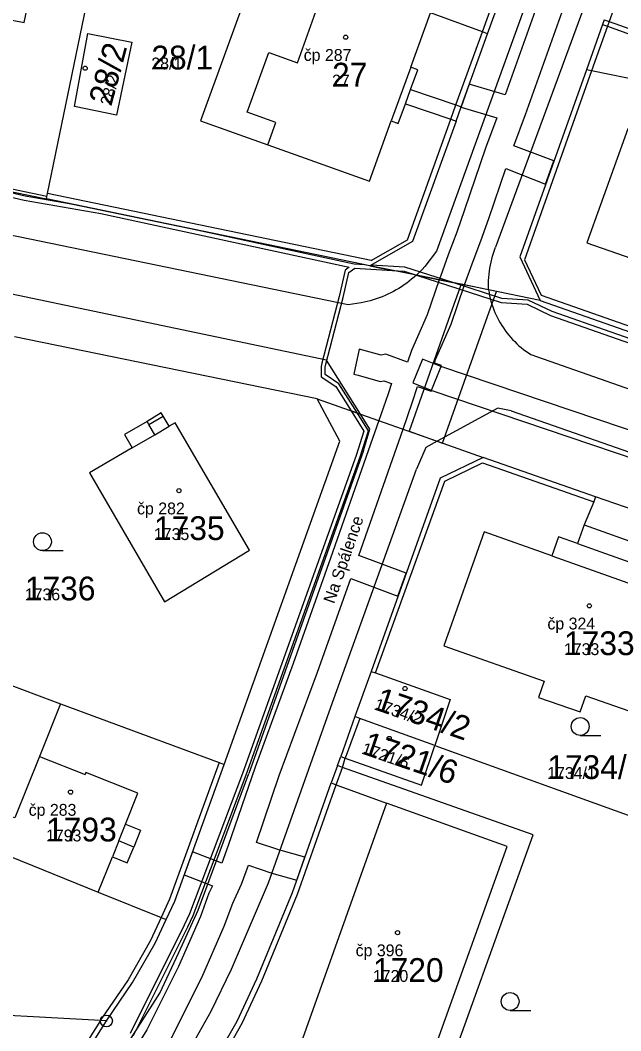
# Model space of a CAD drawing. Extents: x -763628 to -761565, y -976033 to -973833.
# Drawn here: x -762461.8 to -762411.2, y -975001.2 to -974916.1 of the extents above; entities that cross this region are included whole.
import ezdxf

# ---------------------------------------------------------------- set-up
doc = ezdxf.new("R2010")
doc.units = 0
for name, color, linetype in [('KN_cisla parcel 1000', 7, 'Continuous'), ('KN_cisla parcel 500', 7, 'Continuous'), ('KN_cisla popisna 500', 7, 'Continuous'), ('KN_hranice parcel', 7, 'Continuous'), ('KN_popisy', 7, 'Continuous'), ('KN_vecna bremena', 7, 'Continuous'), ('KN_vnitrni kresba parcel', 7, 'Continuous'), ('KN_znacky bodu BP', 7, 'Continuous'), ('KN_znacky budov', 7, 'Continuous'), ('KN_znacky kultur', 7, 'Continuous')]:
    doc.layers.add(name, color=color, linetype=linetype)

msp = doc.modelspace()

# ---------------------------------------------------------------- linework, layer by layer
at = {"layer": 'KN_hranice parcel'}
for p, q in [((-762412.75, -974916.47), (-762414.1, -974920.27)), ((-762412.61, -974916.07), (-762412.75, -974916.47)), ((-762477.75, -974927.38), (-762459.55, -974931.16)), ((-762432.32, -974936.79), (-762459.55, -974931.16)), ((-762417.98, -974939.72), (-762406.42, -974943.77)), ((-762436.75, -974948), (-762462.24, -974942.78)), ((-762413.33, -974956.23), (-762422.79, -974952.92)), ((-762407.98, -974958.1), (-762413.33, -974956.23)), ((-762467.66, -974970.21), (-762458.35, -974973.66)), ((-762432.23, -974970.94), (-762433.59, -974974.75)), ((-762433.59, -974974.75), (-762434.78, -974978.1)), ((-762426.86, -974977.18), (-762403.81, -974985.52)), ((-762435.06, -974978.88), (-762434.78, -974978.1)), ((-762435.06, -974978.88), (-762435.57, -974980.34))]:
    msp.add_line(p, q, dxfattribs=at)
for points in [[(-762475.93, -974919.52), (-762474.79, -974919.75), (-762474.81, -974919.85), (-762471.28, -974920.58), (-762471.27, -974920.48), (-762466.74, -974921.41), (-762466.76, -974921.51), (-762463.6, -974922.16), (-762462.95, -974919.01), (-762463.02, -974918.99), (-762462.43, -974916.1), (-762461.41, -974916.31), (-762461.05, -974914.57), (-762462.07, -974914.36), (-762462.04, -974914.21), (-762460.61, -974907.32), (-762471.03, -974905.2), (-762472.96, -974904.8)], [(-762422.42, -974917.24), (-762420.13, -974910.91), (-762419.7, -974909.69)], [(-762459.55, -974931.16), (-762459.51, -974930.94), (-762459.46, -974930.7), (-762455.32, -974910.72)], [(-762441.42, -974910.33), (-762442.27, -974912.68), (-762446.57, -974924.58), (-762440.92, -974926.61), (-762432.36, -974929.66), (-762430.52, -974924.59), (-762429.94, -974924.81), (-762429.34, -974923.14), (-762425.51, -974924.45), (-762425.07, -974924.6)], [(-762422.42, -974917.24), (-762422.86, -974917.09), (-762427.22, -974915.48), (-762435.78, -974912.35), (-762440.01, -974910.84), (-762441.42, -974910.33)], [(-762412.75, -974916.47), (-762412.33, -974916.62), (-762408.15, -974918.11), (-762402.38, -974920.16), (-762403.51, -974923.35), (-762409.27, -974921.28), (-762413.66, -974920.36), (-762414.1, -974920.27)], [(-762412.61, -974916.07), (-762412.19, -974916.22), (-762398.22, -974921.18)], [(-762453.65, -974924.11), (-762457.18, -974923.38), (-762456.06, -974917.21), (-762452.37, -974917.94), (-762453.65, -974924.11)], [(-762425.07, -974924.6), (-762424.64, -974923.39), (-762422.42, -974917.24)], [(-762414.1, -974920.27), (-762419.71, -974936.03), (-762417.98, -974939.72)], [(-762425.07, -974924.6), (-762428.75, -974934.75), (-762432.32, -974936.79)], [(-762385.65, -974934.01), (-762390.28, -974932.42), (-762398.68, -974929.45), (-762398.2, -974928.08), (-762401.73, -974926.83), (-762402.22, -974928.2), (-762410.61, -974925.24), (-762414.07, -974934.84), (-762404.63, -974938.13), (-762406.27, -974943.35), (-762406.42, -974943.77)], [(-762417.98, -974939.72), (-762422.34, -974938.8), (-762428.41, -974937.58), (-762432.32, -974936.79)], [(-762444.6, -974978.77), (-762434.84, -974951.56), (-762436.75, -974948)], [(-762436.75, -974948), (-762433.11, -974949.28), (-762426.65, -974951.56), (-762422.79, -974952.92)], [(-762449.62, -974965.07), (-762442.45, -974960.74), (-762448.72, -974950.01), (-762449.22, -974950.3), (-762449.72, -974949.44), (-762449.88, -974949.18), (-762451.08, -974949.89), (-762452.98, -974951), (-762452.33, -974952.12), (-762455.93, -974954.22), (-762449.62, -974965.07)], [(-762422.79, -974952.92), (-762426.42, -974954.67), (-762432.23, -974970.94)], [(-762413.33, -974956.23), (-762413.47, -974956.65), (-762414.29, -974958.59), (-762414.86, -974960.18), (-762416.44, -974959.61), (-762417.01, -974961.21), (-762422.71, -974959.19), (-762426.1, -974968.8), (-762417.65, -974971.76), (-762418.13, -974973.13), (-762414.63, -974974.36), (-762414.15, -974972.99), (-762405.71, -974975.95), (-762402.4, -974966.4), (-762408.15, -974964.36), (-762407.59, -974962.77), (-762409.15, -974962.21), (-762408.59, -974960.63), (-762408.12, -974958.52), (-762407.98, -974958.1)], [(-762432.23, -974970.94), (-762431.85, -974971.07), (-762425.58, -974973.31), (-762426.86, -974977.18)], [(-762458.35, -974973.66), (-762460.14, -974978.12), (-762462.21, -974983.28), (-762462.4, -974983.21), (-762463.58, -974986.15), (-762455.2, -974989.53), (-762449.89, -974991.67), (-762449.47, -974991.84)], [(-762458.35, -974973.66), (-762445.02, -974978.61), (-762444.6, -974978.77)], [(-762426.86, -974977.18), (-762433.16, -974974.9), (-762433.59, -974974.75)], [(-762434.78, -974978.1), (-762434.4, -974978.24), (-762427.97, -974980.53), (-762426.86, -974977.18)], [(-762449.47, -974991.84), (-762448.75, -974990.28), (-762444.6, -974978.77)], [(-762435.57, -974980.34), (-762435.15, -974980.49), (-762430.92, -974982.03), (-762438.85, -975004.25), (-762428.74, -975007.94), (-762427.14, -975008.51), (-762418.57, -974984.71), (-762434.63, -974979.03), (-762435.06, -974978.88)], [(-762446.23, -975005.19), (-762443.49, -975000.41), (-762441.84, -974996.84), (-762438.84, -974989.55), (-762435.57, -974980.34)], [(-762454.5, -975000.38), (-762455.01, -975000.35), (-762468.4, -974999.61), (-762480.97, -974992.1)], [(-762454.5, -975000.38), (-762452.29, -974997.14), (-762450.4, -974993.83), (-762449.47, -974991.84)], [(-762480.64, -975021.95), (-762476.44, -975020.11), (-762470.96, -975017.13), (-762467.07, -975014.52), (-762463.89, -975012.05), (-762460.54, -975009.19), (-762458.45, -975006.67), (-762454.5, -975000.38)]]:
    msp.add_lwpolyline(points, dxfattribs=at)
at = {"layer": 'KN_vecna bremena'}
for points in [[(-762418.13, -974914.53), (-762420.94, -974922.39), (-762423.96, -974921.5), (-762424.64, -974923.39), (-762424.65, -974923.43), (-762421.64, -974924.32), (-762422.58, -974926.88), (-762424.35, -974932.07), (-762425.01, -974933.94), (-762425.74, -974935.87), (-762426.39, -974937.68), (-762426.49, -974937.97), (-762427.51, -974940.91), (-762428.83, -974943.92), (-762429.17, -974944.89), (-762430.97, -974944.22), (-762431.38, -974944.3), (-762433.24, -974943.8), (-762433.68, -974945.92), (-762433.3, -974946), (-762431.46, -974946.52), (-762431.15, -974946.46), (-762430.51, -974946.7), (-762430.78, -974947.56), (-762431.57, -974949.82), (-762432.46, -974952.37), (-762435.63, -974961.42), (-762438.77, -974970.27), (-762441.99, -974979), (-762444.24, -974985.6), (-762444.78, -974987.1), (-762447.26, -974986.15), (-762447.95, -974988.08), (-762445.57, -974988.99), (-762445.87, -974989.63), (-762446.59, -974991.58), (-762448.43, -974995.79), (-762451.11, -975001.14), (-762453.78, -975005.44)], [(-762449.23, -975002.2), (-762446.47, -974996.71), (-762444.59, -974992.39), (-762443.87, -974990.47), (-762443.12, -974988.86), (-762442.55, -974987.27), (-762440.58, -974987.94), (-762438.47, -974988.52), (-762437.79, -974986.58), (-762439.98, -974985.98), (-762441.87, -974985.34), (-762439.95, -974979.72), (-762436.73, -974971.01), (-762433.94, -974963.12), (-762429.96, -974964.6), (-762429.28, -974962.67), (-762433.26, -974961.19), (-762430.42, -974953.09), (-762429.53, -974950.54), (-762428.73, -974948.24), (-762428.32, -974946.95), (-762427.18, -974947.35), (-762426.29, -974945.19), (-762426.9, -974944.98), (-762426.81, -974944.69), (-762425.49, -974941.7), (-762424.35, -974938.4), (-762423.72, -974936.61), (-762422.99, -974934.68), (-762422.31, -974932.79), (-762420.88, -974928.6), (-762417.53, -974929.9), (-762416.84, -974927.96), (-762420.2, -974926.67), (-762419.24, -974924.04), (-762415.71, -974914.19)], [(-762464.68, -974930.51), (-762461.41, -974931.25), (-762454.97, -974932.38), (-762434.057, -974936.902), (-762434.41, -974937.15), (-762434.9, -974939.37), (-762436.37, -974944.98), (-762436.43, -974945.28), (-762436.43, -974946.13), (-762435.18, -974946.96), (-762433.89, -974949), (-762433.38, -974949.19), (-762434.94, -974946.72), (-762436.09, -974945.95), (-762436.09, -974945.32), (-762436.03, -974945.06), (-762434.56, -974939.45), (-762434.11, -974937.35), (-762433.589, -974936.993), (-762430.42, -974937.17), (-762432.32, -974936.79), (-762432.77, -974936.7), (-762433.64, -974936.65), (-762446.88, -974933.78), (-762457.47, -974931.59), (-762461.34, -974930.91), (-762464.6, -974930.17)], [(-762392.16, -974949.33), (-762416.97, -974940.64), (-762419, -974939.67), (-762421.21, -974939.53), (-762425.34, -974938.2), (-762428.41, -974937.58), (-762421.28, -974939.87), (-762419.08, -974940.01), (-762417.11, -974940.96), (-762392.28, -974949.66)], [(-762378.08, -974961.58), (-762426.36, -974945.26), (-762427.9, -974944.64), (-762428.7, -974946.64), (-762427.12, -974947.28), (-762378.99, -974963.56)], [(-762452.21, -975001.59), (-762447.66, -974992.46), (-762447.2, -974991.51), (-762442.73, -974979.65), (-762433.15, -974952.87), (-762432.44, -974950.67), (-762433.38, -974949.19), (-762433.89, -974949), (-762432.82, -974950.71), (-762433.47, -974952.77), (-762443.05, -974979.53), (-762447.52, -974991.37), (-762447.96, -974992.32), (-762452.51, -975001.43)]]:
    msp.add_lwpolyline(points, dxfattribs=at)
for points in [[(-762429.39, -974936.89), (-762432.22, -974936.73), (-762432.32, -974936.79), (-762430.42, -974937.17), (-762429.45, -974937.23), (-762428.41, -974937.58), (-762425.34, -974938.2)], [(-762426.2, -974951.72), (-762422.57, -974941.45), (-762421.66, -974938.94), (-762424.63, -974938.34), (-762425.39, -974940.43), (-762429.03, -974950.72)]]:
    msp.add_lwpolyline(points, close=True, dxfattribs=at)
at = {"layer": 'KN_vnitrni kresba parcel'}
for p, q in [((-762392.1, -974854.4), (-762421.74, -974935.23)), ((-762399.28, -974859.44), (-762426.72, -974935.55)), ((-762407.61, -974903.44), (-762412.19, -974916.22)), ((-762422.86, -974917.09), (-762420.57, -974910.75)), ((-762438.43, -974919.69), (-762435.78, -974912.35)), ((-762428.88, -974920.07), (-762427.22, -974915.48)), ((-762412.33, -974916.62), (-762413.66, -974920.36)), ((-762412.19, -974916.22), (-762412.33, -974916.62)), ((-762425.08, -974923.24), (-762422.86, -974917.09)), ((-762442.65, -974923.85), (-762440.83, -974918.82)), ((-762440.83, -974918.82), (-762438.43, -974919.69)), ((-762428.88, -974920.07), (-762430.52, -974924.59)), ((-762428.3, -974920.29), (-762428.88, -974920.07)), ((-762428.9, -974921.95), (-762428.3, -974920.29)), ((-762413.66, -974920.36), (-762419.32, -974936.27)), ((-762435.97, -974944.72), (-762545.56, -974921.82)), ((-762429.34, -974923.14), (-762428.9, -974921.95)), ((-762428.9, -974921.95), (-762425.08, -974923.24)), ((-762425.51, -974924.45), (-762425.08, -974923.24)), ((-762425.08, -974923.24), (-762424.64, -974923.39)), ((-762440.23, -974924.73), (-762442.65, -974923.85)), ((-762440.92, -974926.61), (-762440.23, -974924.73)), ((-762429.17, -974934.6), (-762425.51, -974924.45)), ((-762434.14, -974940.08), (-762494.15, -974927.67)), ((-762459.51, -974930.94), (-762477.7, -974927.14)), ((-762432.23, -974936.35), (-762459.46, -974930.7)), ((-762432.23, -974936.35), (-762429.17, -974934.6)), ((-762426.72, -974935.55), (-762427.7, -974936.85)), ((-762419.32, -974936.27), (-762417.92, -974939.26)), ((-762417.92, -974939.26), (-762406.27, -974943.35)), ((-762433.06, -974939.9), (-762434.14, -974940.08)), ((-762433.11, -974949.28), (-762435.97, -974944.72)), ((-762418.78, -974944.26), (-762294.64, -974987.71)), ((-762421.56, -974948.77), (-762426.65, -974951.56)), ((-762420.44, -974948.99), (-762421.56, -974948.77)), ((-762420.44, -974948.99), (-762316.74, -974985.32)), ((-762450.93, -974950.14), (-762449.72, -974949.44)), ((-762432.32, -974950.54), (-762433.11, -974949.28)), ((-762450.93, -974950.14), (-762451.08, -974949.89)), ((-762450.43, -974951.01), (-762450.93, -974950.14)), ((-762450.43, -974951.01), (-762449.22, -974950.3)), ((-762432.85, -974952.33), (-762432.32, -974950.54)), ((-762452.33, -974952.12), (-762450.43, -974951.01)), ((-762426.65, -974951.56), (-762427.62, -974952.09)), ((-762432.85, -974952.33), (-762442.51, -974979.53)), ((-762427.62, -974952.09), (-762428.41, -974953.9)), ((-762435.61, -974973.96), (-762428.41, -974953.9)), ((-762426.03, -974954.92), (-762422.84, -974953.38)), ((-762422.84, -974953.38), (-762413.47, -974956.65)), ((-762431.85, -974971.07), (-762426.03, -974954.92)), ((-762414.29, -974958.59), (-762408.59, -974960.63)), ((-762414.86, -974960.18), (-762409.15, -974962.21)), ((-762417.01, -974961.21), (-762408.15, -974964.36)), ((-762440.85, -974988.76), (-762435.61, -974973.96)), ((-762433.16, -974974.9), (-762434.4, -974978.24)), ((-762460.14, -974978.12), (-762456.3, -974979.63)), ((-762445.02, -974978.61), (-762449.18, -974990.13)), ((-762434.63, -974979.03), (-762434.4, -974978.24)), ((-762456.23, -974979.45), (-762456.3, -974979.63)), ((-762451.85, -974981.21), (-762456.23, -974979.45)), ((-762446.79, -974991.04), (-762442.51, -974979.53)), ((-762435.15, -974980.49), (-762434.63, -974979.03)), ((-762438.42, -974989.7), (-762435.15, -974980.49)), ((-762452.89, -974983.8), (-762451.85, -974981.21)), ((-762420.78, -974985.68), (-762430.92, -974982.03)), ((-762453.46, -974985.22), (-762452.89, -974983.8)), ((-762452.89, -974983.8), (-762451.63, -974984.31)), ((-762451.63, -974984.31), (-762452.2, -974985.73)), ((-762453.46, -974985.22), (-762454, -974986.56)), ((-762452.2, -974985.73), (-762453.46, -974985.22)), ((-762452.74, -974987.07), (-762452.2, -974985.73)), ((-762428.74, -975007.94), (-762420.78, -974985.68)), ((-762455.2, -974989.53), (-762454, -974986.56)), ((-762454, -974986.56), (-762452.74, -974987.07)), ((-762443.97, -974996.01), (-762440.85, -974988.76)), ((-762441.42, -974996.99), (-762438.42, -974989.7)), ((-762449.18, -974990.13), (-762449.89, -974991.67)), ((-762448.4, -974994.61), (-762446.79, -974991.04)), ((-762449.89, -974991.67), (-762450.79, -974993.61)), ((-762450.79, -974993.61), (-762452.68, -974996.92)), ((-762450.01, -974998.03), (-762448.4, -974994.61)), ((-762445.67, -974999.56), (-762443.97, -974996.01)), ((-762452.68, -974996.92), (-762454.88, -975000.14)), ((-762443.07, -975000.56), (-762441.42, -974996.99)), ((-762456.09, -975007.59), (-762450.01, -974998.03)), ((-762449.28, -975005.95), (-762445.67, -974999.56)), ((-762455.01, -975000.35), (-762458.83, -975006.43)), ((-762454.88, -975000.14), (-762455.01, -975000.35)), ((-762445.87, -975005.46), (-762443.07, -975000.56))]:
    msp.add_line(p, q, dxfattribs=at)
for points in [[(-762422.34, -974938.8), (-762422.347, -974938.54), (-762422.346, -974938.279), (-762422.337, -974938.019), (-762422.321, -974937.759), (-762422.297, -974937.5), (-762422.265, -974937.241), (-762422.226, -974936.984), (-762422.179, -974936.728), (-762422.124, -974936.473), (-762422.062, -974936.22), (-762421.993, -974935.969), (-762421.916, -974935.72), (-762421.831, -974935.474), (-762421.74, -974935.23)], [(-762427.7, -974936.85), (-762427.932, -974937.098), (-762428.169, -974937.341), (-762428.41, -974937.58)], [(-762428.41, -974937.58), (-762428.607, -974937.755), (-762428.808, -974937.925), (-762429.014, -974938.088), (-762429.224, -974938.246), (-762429.439, -974938.399), (-762429.658, -974938.545), (-762429.881, -974938.685), (-762430.108, -974938.818), (-762430.338, -974938.945), (-762430.572, -974939.066), (-762430.809, -974939.18), (-762431.05, -974939.288), (-762431.293, -974939.389), (-762431.539, -974939.483), (-762431.787, -974939.57), (-762432.038, -974939.65), (-762432.291, -974939.723), (-762432.545, -974939.789), (-762432.802, -974939.848), (-762433.06, -974939.9)], [(-762422.34, -974938.8), (-762422.299, -974939.046), (-762422.251, -974939.29), (-762422.195, -974939.532), (-762422.131, -974939.773), (-762422.059, -974940.011), (-762421.98, -974940.248), (-762421.893, -974940.481), (-762421.799, -974940.712), (-762421.698, -974940.939), (-762421.59, -974941.163), (-762421.474, -974941.384), (-762421.352, -974941.601), (-762421.223, -974941.813), (-762421.087, -974942.022), (-762420.944, -974942.226), (-762420.795, -974942.426), (-762420.64, -974942.62), (-762420.478, -974942.81), (-762420.311, -974942.994), (-762420.138, -974943.173), (-762419.959, -974943.347), (-762419.775, -974943.514), (-762419.586, -974943.676), (-762419.391, -974943.831), (-762419.192, -974943.981), (-762418.988, -974944.124), (-762418.78, -974944.26)]]:
    msp.add_lwpolyline(points, dxfattribs=at)
at = {"layer": 'KN_znacky bodu BP'}
for radius in [0.5, 0.0303]:
    msp.add_circle((-762454.5, -975000.38), radius, dxfattribs=at)
at = {"layer": 'KN_znacky budov'}
for centre in [(-762434.367, -974917.539), (-762456.287, -974920.149), (-762448.397, -974955.729), (-762413.857, -974965.419), (-762429.367, -974972.389), (-762430.697, -974976.589), (-762457.517, -974981.109), (-762429.997, -974992.939)]:
    msp.add_circle(centre, 0.175, dxfattribs=at)
at = {"layer": 'KN_znacky kultur'}
for p, q in [((-762459.883, -974960.77), (-762458.133, -974960.77)), ((-762414.623, -974976.33), (-762412.873, -974976.33)), ((-762420.523, -974999.49), (-762418.773, -974999.49))]:
    msp.add_line(p, q, dxfattribs=at)
for centre in [(-762459.883, -974960.02), (-762414.623, -974975.58), (-762420.523, -974998.74)]:
    msp.add_circle(centre, 0.75, dxfattribs=at)

# ---------------------------------------------------------------- texts
at = {"layer": 'KN_cisla parcel 1000'}
for s, rotation, p in [('28/2', 75, (-762454.084, -974923.373)), ('1734/2', 341, (-762432.038, -974974.125)), ('1721/6', 341, (-762433.088, -974977.845))]:
    msp.add_text(s, height=2, rotation=rotation, dxfattribs=at).set_placement(p)
for s, p in [('28/1', (-762450.72, -974920.25)), ('27', (-762435.51, -974921.69)), ('1735', (-762450.5, -974959.88)), ('1736', (-762461.37, -974964.96)), ('1733', (-762415.99, -974969.57)), ('1734/1', (-762417.4, -974980)), ('1793', (-762459.58, -974985.26)), ('1720', (-762432.07, -974997.09))]:
    msp.add_text(s, height=2, dxfattribs=at).set_placement(p)
at = {"layer": 'KN_cisla parcel 500'}
for s, p in [('28/1', (-762450.72, -974920.25)), ('27', (-762435.51, -974921.69)), ('1735', (-762450.5, -974959.88)), ('1736', (-762461.37, -974964.96)), ('1733', (-762415.99, -974969.57)), ('1734/1', (-762417.4, -974980)), ('1793', (-762459.58, -974985.26)), ('1720', (-762432.07, -974997.09))]:
    msp.add_text(s, height=1, dxfattribs=at).set_placement(p)
for s, rotation, p in [('28/2', 75, (-762454.084, -974923.373)), ('1734/2', 341, (-762432.038, -974974.125)), ('1721/6', 341, (-762433.088, -974977.845))]:
    msp.add_text(s, height=1, rotation=rotation, dxfattribs=at).set_placement(p)
at = {"layer": 'KN_cisla popisna 500'}
for s, p in [('čp 287', (-762437.891, -974919.531)), ('čp 282', (-762451.921, -974957.721)), ('čp 324', (-762417.381, -974967.411)), ('čp 283', (-762461.041, -974983.101)), ('čp 396', (-762433.521, -974994.931))]:
    msp.add_text(s, height=1, dxfattribs=at).set_placement(p)
at = {"layer": 'KN_popisy'}
msp.add_text('Na Spálence', height=1, rotation=71, dxfattribs=at).set_placement((-762435.331, -974965.297))

doc.saveas('drawing.dxf')
